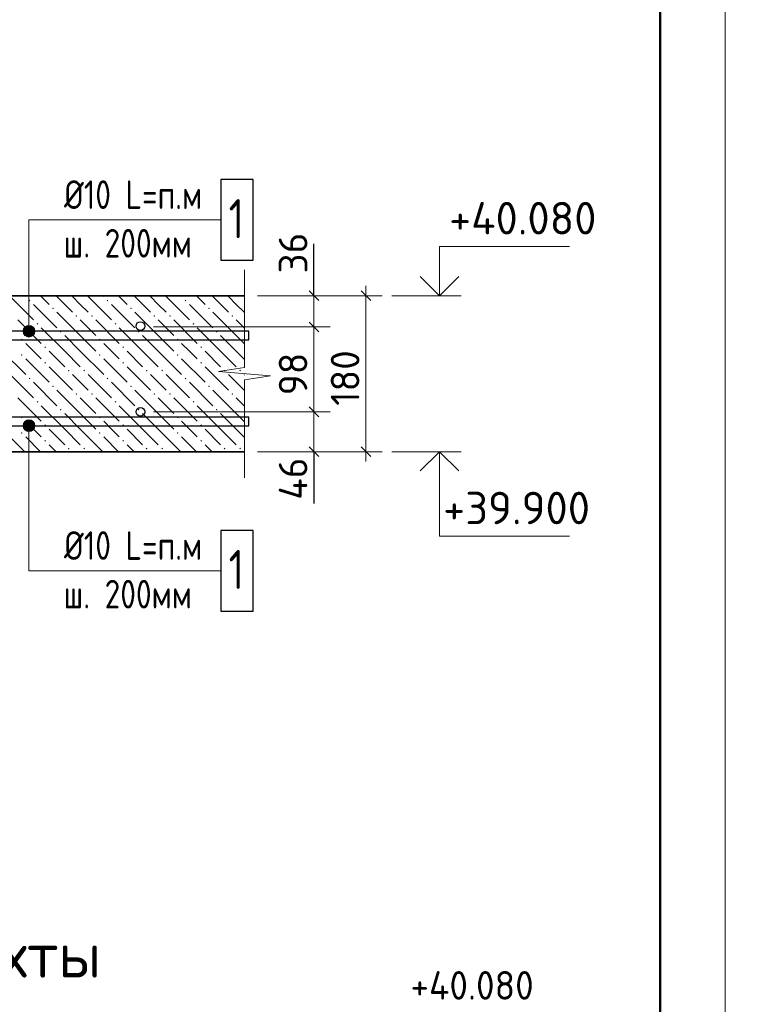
# Model space of a CAD drawing. Header units: millimetres. Extents: x 40580 to 1930067, y -240640 to 81020.
# Tile 553 of 656: x 1339085 to 1344768, y -214527 to -206951. Entities that reach past the tile are written whole.
import ezdxf

# ---------------------------------------------------------------- set-up
doc = ezdxf.new("R2010")
doc.units = ezdxf.units.MM
for name, color, linetype, lineweight in [('Standard', 7, 'Continuous', 25), ('ЖБ Перекрытие верхний уровень', 7, 'Continuous', 35), ('Позиционная метка линия выноска', 7, 'Continuous', 13), ('Позиционная метка номер позиции', 7, 'Continuous', 13), ('Примечания', 7, 'Continuous', 13), ('Фоновоя арматура Х1', 52, 'Continuous', 25)]:
    doc.layers.add(name, color=color, linetype=linetype, lineweight=lineweight)
doc.layers.add('Размерная выноска', color=7, linetype='Continuous')
doc.styles.add('GOST 2.304', font='isocpeur.ttf', dxfattribs={"width": 0.8})
doc.styles.add('ISOCPEUR', font='isocpeur.ttf')

msp = doc.modelspace()

# ---------------------------------------------------------------- hatches: boundary and pattern name
at = {"layer": 'ЖБ Перекрытие верхний уровень', "linetype": 'Continuous', "lineweight": 13, "transparency": 33554687}
for points in [[(1339154.6, -209111), (1339161.1, -209104.5), (1339167.6, -209111), (1339161.1, -209117.5)], [(1339754.6, -209111), (1339761.1, -209104.5), (1339767.6, -209111), (1339761.1, -209117.5)], [(1340354.6, -209111), (1340361.1, -209104.5), (1340367.6, -209111), (1340361.1, -209117.5)], [(1339334.6, -209171), (1339341.1, -209164.5), (1339347.6, -209171), (1339341.1, -209177.5)], [(1339934.6, -209171), (1339941.1, -209164.5), (1339947.6, -209171), (1339941.1, -209177.5)], [(1340534.6, -209171), (1340541.1, -209164.5), (1340547.6, -209171), (1340541.1, -209177.5)], [(1339514.6, -209231), (1339521.1, -209224.5), (1339527.6, -209231), (1339521.1, -209237.5)], [(1339634.6, -209231), (1339641.1, -209224.5), (1339647.6, -209231), (1339641.1, -209237.5)], [(1340114.6, -209231), (1340121.1, -209224.5), (1340127.6, -209231), (1340121.1, -209237.5)], [(1340234.6, -209231), (1340241.1, -209224.5), (1340247.6, -209231), (1340241.1, -209237.5)], [(1340714.6, -209231), (1340721.1, -209224.5), (1340727.6, -209231), (1340721.1, -209237.5)], [(1339214.6, -209291), (1339221.1, -209284.5), (1339227.6, -209291), (1339221.1, -209297.5)], [(1339814.6, -209291), (1339821.1, -209284.5), (1339827.6, -209291), (1339821.1, -209297.5)], [(1340414.6, -209291), (1340421.1, -209284.5), (1340427.6, -209291), (1340421.1, -209297.5)], [(1339094.6, -209411), (1339101.1, -209404.5), (1339107.6, -209411), (1339101.1, -209417.5)], [(1339394.6, -209351), (1339401.1, -209344.5), (1339407.6, -209351), (1339401.1, -209357.5)], [(1339694.6, -209411), (1339701.1, -209404.5), (1339707.6, -209411), (1339701.1, -209417.5)], [(1339994.6, -209351), (1340001.1, -209344.5), (1340007.6, -209351), (1340001.1, -209357.5)], [(1340294.6, -209411), (1340301.1, -209404.5), (1340307.6, -209411), (1340301.1, -209417.5)], [(1340594.6, -209351), (1340601.1, -209344.5), (1340607.6, -209351), (1340601.1, -209357.5)], [(1339274.6, -209471), (1339281.1, -209464.5), (1339287.6, -209471), (1339281.1, -209477.5)], [(1339874.6, -209471), (1339881.1, -209464.5), (1339887.6, -209471), (1339881.1, -209477.5)], [(1340474.6, -209471), (1340481.1, -209464.5), (1340487.6, -209471), (1340481.1, -209477.5)], [(1339094.6, -209531), (1339101.1, -209524.5), (1339107.6, -209531), (1339101.1, -209537.5)], [(1339694.6, -209531), (1339701.1, -209524.5), (1339707.6, -209531), (1339701.1, -209537.5)], [(1340294.6, -209531), (1340301.1, -209524.5), (1340307.6, -209531), (1340301.1, -209537.5)], [(1339274.6, -209591), (1339281.1, -209584.5), (1339287.6, -209591), (1339281.1, -209597.5)], [(1339874.6, -209591), (1339881.1, -209584.5), (1339887.6, -209591), (1339881.1, -209597.5)], [(1340474.6, -209591), (1340481.1, -209584.5), (1340487.6, -209591), (1340481.1, -209597.5)], [(1339154.6, -209711), (1339161.1, -209704.5), (1339167.6, -209711), (1339161.1, -209717.5)], [(1339454.6, -209651), (1339461.1, -209644.5), (1339467.6, -209651), (1339461.1, -209657.5)], [(1339574.6, -209651), (1339581.1, -209644.5), (1339587.6, -209651), (1339581.1, -209657.5)], [(1339754.6, -209711), (1339761.1, -209704.5), (1339767.6, -209711), (1339761.1, -209717.5)], [(1340054.6, -209651), (1340061.1, -209644.5), (1340067.6, -209651), (1340061.1, -209657.5)], [(1340174.6, -209651), (1340181.1, -209644.5), (1340187.6, -209651), (1340181.1, -209657.5)], [(1340354.6, -209711), (1340361.1, -209704.5), (1340367.6, -209711), (1340361.1, -209717.5)], [(1340654.6, -209651), (1340661.1, -209644.5), (1340667.6, -209651), (1340661.1, -209657.5)], [(1340774.6, -209651), (1340781.1, -209644.5), (1340787.6, -209651), (1340781.1, -209657.5)], [(1339334.6, -209771), (1339341.1, -209764.5), (1339347.6, -209771), (1339341.1, -209777.5)], [(1339934.6, -209771), (1339941.1, -209764.5), (1339947.6, -209771), (1339941.1, -209777.5)], [(1340534.6, -209771), (1340541.1, -209764.5), (1340547.6, -209771), (1340541.1, -209777.5)], [(1339514.6, -209831), (1339521.1, -209824.5), (1339527.6, -209831), (1339521.1, -209837.5)], [(1339634.6, -209831), (1339641.1, -209824.5), (1339647.6, -209831), (1339641.1, -209837.5)], [(1340114.6, -209831), (1340121.1, -209824.5), (1340127.6, -209831), (1340121.1, -209837.5)], [(1340234.6, -209831), (1340241.1, -209824.5), (1340247.6, -209831), (1340241.1, -209837.5)], [(1340714.6, -209831), (1340721.1, -209824.5), (1340727.6, -209831), (1340721.1, -209837.5)], [(1339214.6, -209891), (1339221.1, -209884.5), (1339227.6, -209891), (1339221.1, -209897.5)], [(1339394.6, -209951), (1339401.1, -209944.5), (1339407.6, -209951), (1339401.1, -209957.5)], [(1339814.6, -209891), (1339821.1, -209884.5), (1339827.6, -209891), (1339821.1, -209897.5)], [(1339994.6, -209951), (1340001.1, -209944.5), (1340007.6, -209951), (1340001.1, -209957.5)], [(1340414.6, -209891), (1340421.1, -209884.5), (1340427.6, -209891), (1340421.1, -209897.5)], [(1340594.6, -209951), (1340601.1, -209944.5), (1340607.6, -209951), (1340601.1, -209957.5)], [(1339094.6, -210011), (1339101.1, -210004.5), (1339107.6, -210011), (1339101.1, -210017.5)], [(1339694.6, -210011), (1339701.1, -210004.5), (1339707.6, -210011), (1339701.1, -210017.5)], [(1340294.6, -210011), (1340301.1, -210004.5), (1340307.6, -210011), (1340301.1, -210017.5)], [(1339274.6, -210071), (1339281.1, -210064.5), (1339287.6, -210071), (1339281.1, -210077.5)], [(1339874.6, -210071), (1339881.1, -210064.5), (1339887.6, -210071), (1339881.1, -210077.5)], [(1340474.6, -210071), (1340481.1, -210064.5), (1340487.6, -210071), (1340481.1, -210077.5)], [(1339094.6, -210131), (1339101.1, -210124.5), (1339107.6, -210131), (1339101.1, -210137.5)], [(1339694.6, -210131), (1339701.1, -210124.5), (1339707.6, -210131), (1339701.1, -210137.5)], [(1340294.6, -210131), (1340301.1, -210124.5), (1340307.6, -210131), (1340301.1, -210137.5)], [(1339274.6, -210191), (1339281.1, -210184.5), (1339287.6, -210191), (1339281.1, -210197.5)], [(1339454.6, -210251), (1339461.1, -210244.5), (1339467.6, -210251), (1339461.1, -210257.5)], [(1339574.6, -210251), (1339581.1, -210244.5), (1339587.6, -210251), (1339581.1, -210257.5)], [(1339874.6, -210191), (1339881.1, -210184.5), (1339887.6, -210191), (1339881.1, -210197.5)], [(1340054.6, -210251), (1340061.1, -210244.5), (1340067.6, -210251), (1340061.1, -210257.5)], [(1340174.6, -210251), (1340181.1, -210244.5), (1340187.6, -210251), (1340181.1, -210257.5)], [(1340474.6, -210191), (1340481.1, -210184.5), (1340487.6, -210191), (1340481.1, -210197.5)], [(1340654.6, -210251), (1340661.1, -210244.5), (1340667.6, -210251), (1340661.1, -210257.5)], [(1340774.6, -210251), (1340781.1, -210244.5), (1340787.6, -210251), (1340781.1, -210257.5)]]:
    msp.add_hatch(color=7, dxfattribs=at).paths.add_polyline_path(points, flags=16)
at = {"layer": 'Позиционная метка линия выноска', "linetype": 'Continuous', "lineweight": 13, "transparency": 33554687}
for points in [[(1339195.3, -209325.4), (1339117.8, -209325.4), (1339111.5, -209347.9)], [(1339195.3, -209325.4), (1339111.5, -209347.9), (1339201.6, -209347.9)], [(1339179.1, -209309.2), (1339134, -209309.2), (1339117.8, -209325.4)], [(1339179.1, -209309.2), (1339117.8, -209325.4), (1339195.3, -209325.4)], [(1339134, -209309.2), (1339179.1, -209309.2), (1339156.5, -209302.9)], [(1339201.6, -209347.9), (1339111.5, -209347.9), (1339117.8, -209370.4)], [(1339201.6, -209347.9), (1339117.8, -209370.4), (1339195.3, -209370.4)], [(1339195.3, -209370.4), (1339117.8, -209370.4), (1339134, -209386.6)], [(1339195.3, -209370.4), (1339134, -209386.6), (1339179.1, -209386.6)], [(1339179.1, -209386.6), (1339134, -209386.6), (1339156.5, -209392.9)], [(1339111.5, -210074.6), (1339201.6, -210074.6), (1339195.3, -210052)], [(1339111.5, -210074.6), (1339195.3, -210052), (1339117.8, -210052)], [(1339117.8, -210097.1), (1339201.6, -210074.6), (1339111.5, -210074.6)], [(1339117.8, -210052), (1339195.3, -210052), (1339179.1, -210035.8)], [(1339117.8, -210052), (1339179.1, -210035.8), (1339134, -210035.8)], [(1339117.8, -210097.1), (1339195.3, -210097.1), (1339201.6, -210074.6)], [(1339134, -210035.8), (1339179.1, -210035.8), (1339156.5, -210029.5)], [(1339134, -210113.3), (1339195.3, -210097.1), (1339117.8, -210097.1)], [(1339134, -210113.3), (1339179.1, -210113.3), (1339195.3, -210097.1)], [(1339179.1, -210113.3), (1339134, -210113.3), (1339156.5, -210119.6)]]:
    msp.add_hatch(color=7, dxfattribs=at).paths.add_polyline_path(points)

# ---------------------------------------------------------------- linework, layer by layer
at = {"layer": 'Standard', "color": 7, "linetype": 'Continuous', "lineweight": 13, "transparency": 33554687}
for p, q in [((1341348.4, -209074.6), (1341348.4, -208999.5)), ((1341748.4, -209074.6), (1341748.4, -208999.5)), ((1341310.9, -209037.1), (1341385.9, -209112.1)), ((1341348.4, -209074.6), (1341348.4, -209314.6)), ((1341785.9, -209112.1), (1341710.9, -209037)), ((1341948.4, -209074.6), (1342481.7, -209074.6)), ((1341310.9, -209277.1), (1341385.9, -209352)), ((1341348.4, -209314.6), (1341348.4, -209967.9)), ((1341310.9, -209930.4), (1341385.9, -210005.4)), ((1341348.4, -209967.9), (1341348.4, -210274.6)), ((1341310.9, -210237), (1341385.9, -210312.1)), ((1341785.9, -210312.1), (1341710.9, -210237)), ((1341348.4, -210274.6), (1341348.4, -210349.6)), ((1341748.4, -210274.6), (1341748.4, -210349.6)), ((1341948.4, -210274.6), (1342481.7, -210274.6))]:
    msp.add_line(p, q, dxfattribs=at)
at = {"layer": 'Standard', "color": 251, "linetype": 'Continuous', "lineweight": 13, "true_color": 0x656565, "transparency": 33554687}
for p, q in [((1341748.4, -209074.6), (1340915, -209074.6)), ((1341348.4, -209074.6), (1341223.4, -209074.6)), ((1341348.4, -209074.6), (1341473.4, -209074.6)), ((1341748.4, -209074.6), (1341623.4, -209074.6)), ((1341748.4, -209074.6), (1341873.4, -209074.6)), ((1341348.4, -209314.6), (1341223.4, -209314.6)), ((1341348.4, -209314.6), (1341473.4, -209314.6)), ((1341348.4, -209967.9), (1341223.4, -209967.9)), ((1341348.4, -209967.9), (1341473.4, -209967.9)), ((1341748.4, -210274.6), (1340915, -210274.6)), ((1341348.4, -210274.6), (1341223.4, -210274.6)), ((1341348.4, -210274.6), (1341473.4, -210274.6)), ((1341748.4, -210274.6), (1341623.4, -210274.6)), ((1341748.4, -210274.6), (1341873.4, -210274.6))]:
    msp.add_line(p, q, dxfattribs=at)
at = {"layer": 'Standard', "color": 7, "linetype": 'Continuous', "lineweight": 13, "transparency": 33554687}
for points in [[(1314813.7, -239549.7), (1344513.7, -239549.7), (1344513.7, -197549.7), (1314813.7, -197549.7), (1314813.7, -239549.7)], [(1344513.7, -239549.7), (1374213.7, -239549.7), (1374213.7, -197549.7), (1344513.7, -197549.7), (1344513.7, -239549.7)]]:
    msp.add_lwpolyline(points, close=True, dxfattribs=at)
at = {"layer": 'Standard', "color": 7, "linetype": 'Continuous', "lineweight": 50, "transparency": 33554687}
msp.add_lwpolyline([(1316813.7, -198049.7), (1344013.7, -198049.7), (1344013.7, -239049.7), (1316813.7, -239049.7), (1316813.7, -198049.7)], close=True, dxfattribs=at)
at = {"layer": 'Standard', "color": 7, "linetype": 'Continuous', "lineweight": 13, "transparency": 33554687}
for points in [[(1342315, -209074.6), (1342315, -208694.6), (1343315, -208694.6)], [(1342166.5, -208926.1), (1342315, -209074.6), (1342463.5, -208926.1)], [(1341748.4, -210274.6), (1341748.4, -209852.9), (1341748.4, -209852.9), (1341748.4, -209074.6)], [(1342166.5, -210423), (1342315, -210274.6), (1342463.5, -210423)], [(1342315, -210274.6), (1342315, -210924.5), (1343315, -210924.5)]]:
    msp.add_lwpolyline(points, dxfattribs=at)
at = {"layer": 'Standard', "color": 251, "linetype": 'Continuous', "lineweight": 13, "true_color": 0x656565, "transparency": 33554687}
for points in [[(1341348.4, -209074.6), (1341331.4, -209074.6), (1341331.4, -209074.6), (1341331.4, -209074.6), (1341331.4, -209074.6), (1340915, -209074.6)], [(1341348.4, -209314.6), (1341331.4, -209314.6), (1341331.4, -209314.6), (1341331.4, -209314.6), (1341331.4, -209314.6), (1340113.5, -209314.6)], [(1341348.4, -209967.9), (1341331.4, -209967.9), (1341331.4, -209967.9), (1340113.5, -209967.9)], [(1341348.4, -210274.6), (1341331.4, -210274.6), (1341331.4, -210274.6), (1340915, -210274.6)]]:
    msp.add_lwpolyline(points, dxfattribs=at)
at = {"layer": 'ЖБ Перекрытие верхний уровень', "transparency": 33554687}
for p, q in [((1340815, -209074.6), (1334148.4, -209074.6)), ((1334148.4, -210274.6), (1340815, -210274.6))]:
    msp.add_line(p, q, dxfattribs=at)
at = {"layer": 'ЖБ Перекрытие верхний уровень', "color": 9, "linetype": 'Continuous', "lineweight": 13, "true_color": 0xc7c7c7, "transparency": 33554687}
for p, q in [((1339011.1, -209081), (1339191.1, -209261)), ((1339124.7, -209074.6), (1339131.1, -209081)), ((1339244.7, -209074.6), (1339311.1, -209141)), ((1339364.7, -209074.6), (1339491.1, -209201)), ((1339551.1, -209141), (1339491.1, -209081)), ((1339611.1, -209081), (1339791.1, -209261)), ((1339724.7, -209074.6), (1339731.1, -209081)), ((1339844.7, -209074.6), (1339911.1, -209141)), ((1339964.7, -209074.6), (1340091.1, -209201)), ((1340151.1, -209141), (1340091.1, -209081)), ((1340211.1, -209081), (1340391.1, -209261)), ((1340324.7, -209074.6), (1340331.1, -209081)), ((1340444.7, -209074.6), (1340511.1, -209141)), ((1340564.7, -209074.6), (1340691.1, -209201)), ((1340751.1, -209141), (1340691.1, -209081)), ((1340811.1, -209081), (1340815, -209084.9)), ((1339191.1, -209141), (1339371.1, -209321)), ((1339611.1, -209201), (1339551.1, -209141)), ((1339791.1, -209141), (1339971.1, -209321)), ((1340211.1, -209201), (1340151.1, -209141)), ((1340391.1, -209141), (1340571.1, -209321)), ((1340811.1, -209201), (1340751.1, -209141)), ((1339071.1, -209261), (1339251.1, -209441)), ((1339551.1, -209381), (1339371.1, -209201)), ((1339551.1, -209261), (1339671.1, -209381)), ((1339671.1, -209261), (1339851.1, -209441)), ((1340151.1, -209381), (1339971.1, -209201)), ((1340151.1, -209261), (1340271.1, -209381)), ((1340271.1, -209261), (1340451.1, -209441)), ((1340751.1, -209381), (1340571.1, -209201)), ((1340751.1, -209261), (1340815, -209324.9)), ((1339431.1, -209501), (1339251.1, -209321)), ((1340031.1, -209501), (1339851.1, -209321)), ((1340631.1, -209501), (1340451.1, -209321)), ((1339431.1, -209381), (1339551.1, -209501)), ((1339551.1, -209381), (1339671.1, -209501)), ((1340031.1, -209381), (1340151.1, -209501)), ((1340151.1, -209381), (1340271.1, -209501)), ((1340631.1, -209381), (1340751.1, -209501)), ((1340751.1, -209381), (1340815, -209444.9)), ((1339191.1, -209501), (1339131.1, -209441)), ((1339791.1, -209501), (1339731.1, -209441)), ((1340391.1, -209501), (1340331.1, -209441)), ((1338951.1, -209501), (1339131.1, -209681)), ((1339131.1, -209561), (1339311.1, -209741)), ((1339251.1, -209561), (1339191.1, -209501)), ((1339311.1, -209501), (1339431.1, -209621)), ((1339431.1, -209501), (1339551.1, -209621)), ((1339551.1, -209501), (1339731.1, -209681)), ((1339731.1, -209561), (1339911.1, -209741)), ((1339851.1, -209561), (1339791.1, -209501)), ((1339911.1, -209501), (1340031.1, -209621)), ((1340031.1, -209501), (1340151.1, -209621)), ((1340151.1, -209501), (1340331.1, -209681)), ((1340331.1, -209561), (1340511.1, -209741)), ((1340451.1, -209561), (1340391.1, -209501)), ((1340511.1, -209501), (1340631.1, -209621)), ((1340631.1, -209501), (1340751.1, -209621)), ((1340751.1, -209501), (1340815, -209564.9)), ((1339311.1, -209621), (1339491.1, -209801)), ((1339911.1, -209621), (1340091.1, -209801)), ((1340511.1, -209621), (1340691.1, -209801)), ((1339011.1, -209681), (1339191.1, -209861)), ((1339551.1, -209741), (1339491.1, -209681)), ((1339611.1, -209681), (1339791.1, -209861)), ((1340151.1, -209741), (1340091.1, -209681)), ((1340211.1, -209681), (1340391.1, -209861)), ((1340751.1, -209741), (1340691.1, -209681)), ((1340811.1, -209681), (1340815, -209684.9)), ((1339191.1, -209741), (1339371.1, -209921)), ((1339611.1, -209801), (1339551.1, -209741)), ((1339791.1, -209741), (1339971.1, -209921)), ((1340211.1, -209801), (1340151.1, -209741)), ((1340391.1, -209741), (1340571.1, -209921)), ((1340811.1, -209801), (1340751.1, -209741)), ((1339071.1, -209861), (1339251.1, -210041)), ((1339551.1, -209981), (1339371.1, -209801)), ((1339551.1, -209861), (1339671.1, -209981)), ((1339671.1, -209861), (1339851.1, -210041)), ((1340151.1, -209981), (1339971.1, -209801)), ((1340151.1, -209861), (1340271.1, -209981)), ((1340271.1, -209861), (1340451.1, -210041)), ((1340751.1, -209981), (1340571.1, -209801)), ((1340751.1, -209861), (1340815, -209924.9)), ((1339431.1, -210101), (1339251.1, -209921)), ((1340031.1, -210101), (1339851.1, -209921)), ((1340631.1, -210101), (1340451.1, -209921)), ((1339431.1, -209981), (1339551.1, -210101)), ((1339551.1, -209981), (1339671.1, -210101)), ((1340031.1, -209981), (1340151.1, -210101)), ((1340151.1, -209981), (1340271.1, -210101)), ((1340631.1, -209981), (1340751.1, -210101)), ((1340751.1, -209981), (1340815, -210044.9)), ((1339191.1, -210101), (1339131.1, -210041)), ((1339791.1, -210101), (1339731.1, -210041)), ((1340391.1, -210101), (1340331.1, -210041)), ((1338951.1, -210101), (1339124.7, -210274.6)), ((1339131.1, -210161), (1339244.7, -210274.6)), ((1339251.1, -210161), (1339191.1, -210101)), ((1339311.1, -210101), (1339431.1, -210221)), ((1339431.1, -210101), (1339551.1, -210221)), ((1339551.1, -210101), (1339724.7, -210274.6)), ((1339731.1, -210161), (1339844.7, -210274.6)), ((1339851.1, -210161), (1339791.1, -210101)), ((1339911.1, -210101), (1340031.1, -210221)), ((1340031.1, -210101), (1340151.1, -210221)), ((1340151.1, -210101), (1340324.7, -210274.6)), ((1340331.1, -210161), (1340444.7, -210274.6)), ((1340451.1, -210161), (1340391.1, -210101)), ((1340511.1, -210101), (1340631.1, -210221)), ((1340631.1, -210101), (1340751.1, -210221)), ((1340751.1, -210101), (1340815, -210164.9)), ((1339311.1, -210221), (1339364.7, -210274.6)), ((1339911.1, -210221), (1339964.7, -210274.6)), ((1340511.1, -210221), (1340564.7, -210274.6))]:
    msp.add_line(p, q, dxfattribs=at)
at = {"layer": 'Позиционная метка линия выноска', "color": 7, "linetype": 'Continuous', "lineweight": 13, "transparency": 33554687}
for p, q in [((1339156.5, -209302.9), (1339156.5, -209302.9)), ((1339111.5, -209347.9), (1339111.5, -209347.9)), ((1339156.5, -209392.9), (1339156.5, -209392.9)), ((1339201.6, -209347.9), (1339201.6, -209347.9)), ((1339111.5, -210074.6), (1339111.5, -210074.6)), ((1339156.5, -210029.5), (1339156.5, -210029.5)), ((1339201.6, -210074.6), (1339201.6, -210074.6)), ((1339156.5, -210119.6), (1339156.5, -210119.6))]:
    msp.add_line(p, q, dxfattribs=at)
for points in [[(1340632.5, -208491.2), (1339156.5, -208491.2), (1339156.5, -209347.9)], [(1340632.5, -211191.2), (1339156.5, -211191.2), (1339156.5, -210074.6)]]:
    msp.add_lwpolyline(points, dxfattribs=at)
for centre in [(1339156.5, -209347.9), (1339156.5, -210074.6)]:
    msp.add_circle(centre, 45, dxfattribs=at)
at = {"layer": 'Позиционная метка номер позиции', "color": 7, "linetype": 'Continuous', "lineweight": 25, "transparency": 33554687}
for points in [[(1340632.5, -208801.2), (1340882.5, -208801.2), (1340882.5, -208181.2), (1340632.5, -208181.2), (1340632.5, -208801.2)], [(1340632.5, -211501.2), (1340882.5, -211501.2), (1340882.5, -210881.2), (1340632.5, -210881.2), (1340632.5, -211501.2)]]:
    msp.add_lwpolyline(points, dxfattribs=at)
at = {"layer": 'Примечания', "color": 7, "linetype": 'Continuous', "lineweight": 13, "transparency": 33554687}
for p, q in [((1340815, -208874.6), (1340815, -209626.6)), ((1340815, -209626.6), (1340615, -209658.6)), ((1340615, -209658.6), (1341015, -209690.6)), ((1341015, -209690.6), (1340815, -209722.6)), ((1340815, -209722.6), (1340815, -210474.6)), ((1340815, -210474.6), (1340815, -210474.6))]:
    msp.add_line(p, q, dxfattribs=at)
at = {"layer": 'Размерная выноска', "color": 7, "linetype": 'Continuous', "lineweight": -3, "transparency": 33554687}
for p, q in [((1341348.4, -209074.6), (1341348.4, -208674.6)), ((1341348.4, -210274.6), (1341348.4, -210674.6))]:
    msp.add_line(p, q, dxfattribs=at)
at = {"layer": 'Фоновоя арматура Х1', "color": 251, "linetype": 'Continuous', "lineweight": -3, "true_color": 0x656565, "transparency": 33554687}
for points in [[(1334315, -209414.6), (1340848.4, -209414.6), (1340848.4, -209347.9), (1334315, -209347.9), (1334315, -209414.6)], [(1334315, -209414.6), (1340848.4, -209414.6), (1340848.4, -209347.9), (1334315, -209347.9), (1334315, -209414.6)], [(1334315, -210074.6), (1340848.4, -210074.6), (1340848.4, -210007.9), (1334315, -210007.9), (1334315, -210074.6)], [(1334315, -210074.6), (1340848.4, -210074.6), (1340848.4, -210007.9), (1334315, -210007.9), (1334315, -210074.6)], [(1334315, -210074.6), (1340848.4, -210074.6), (1340848.4, -210007.9), (1334315, -210007.9), (1334315, -210074.6)]]:
    msp.add_lwpolyline(points, dxfattribs=at)
for centre in [(1340013.5, -209307.9), (1340013.5, -209967.9)]:
    msp.add_circle(centre, 33.3, dxfattribs=at)

# ---------------------------------------------------------------- texts
at = {"layer": 'Standard', "color": 7, "linetype": 'Continuous', "lineweight": 25, "transparency": 33554687, "attachment_point": 7, "style": 'ISOCPEUR'}
for s, insert, char_height, width in [('+40.080', (1342388, -208602.9), 250, 1084.009), ('+39.900', (1342342.1, -210832.9), 250, 1101.709), ('{\\W0.9500;+40.080}', (1342091.4, -214491.3), 220, 1281.429)]:
    msp.add_mtext(s, dxfattribs=dict(at, insert=insert, char_height=char_height, width=width))
at = {"layer": 'Standard', "color": 7, "linetype": 'Continuous', "lineweight": 25, "transparency": 33554687, "char_height": 220, "attachment_point": 7, "rotation": 90, "style": 'ISOCPEUR'}
for s, insert, width in [('36', (1341298.4, -208903.7), 375.735), ('180', (1341698.4, -209921.1), 485.079), ('98', (1341298.3, -209840.8), 391.311), ('46', (1341298.3, -210644.5), 391.305)]:
    msp.add_mtext(s, dxfattribs=dict(at, insert=insert, width=width))
at = {"layer": 'Standard', "color": 7, "linetype": 'Continuous', "lineweight": -3, "transparency": 33554687, "insert": (1334347.5, -214416.3), "char_height": 350, "width": 8713.096, "attachment_point": 7, "style": 'GOST 2.304'}
msp.add_mtext('\\W0.99;крюков лифтовой шахты', dxfattribs=at)
at = {"layer": 'Позиционная метка номер позиции', "color": 7, "linetype": 'Continuous', "lineweight": 25, "transparency": 33554687, "attachment_point": 7, "style": 'GOST 2.304'}
for s, insert, char_height, width in [('Ø10\\~L=п.м', (1339426, -208406.9), 220, 1112.948), ('1', (1340692.5, -208631.2), 300, 277.875), ('ш.\\~200мм', (1339422.3, -208780.9), 220, 1125.906), ('Ø10\\~L=п.м', (1339426, -211106.9), 220, 1112.948), ('1', (1340692.5, -211331.2), 300, 277.875), ('ш.\\~200мм', (1339422.3, -211480.9), 220, 1125.906)]:
    msp.add_mtext(s, dxfattribs=dict(at, insert=insert, char_height=char_height, width=width))

doc.saveas('drawing.dxf')
